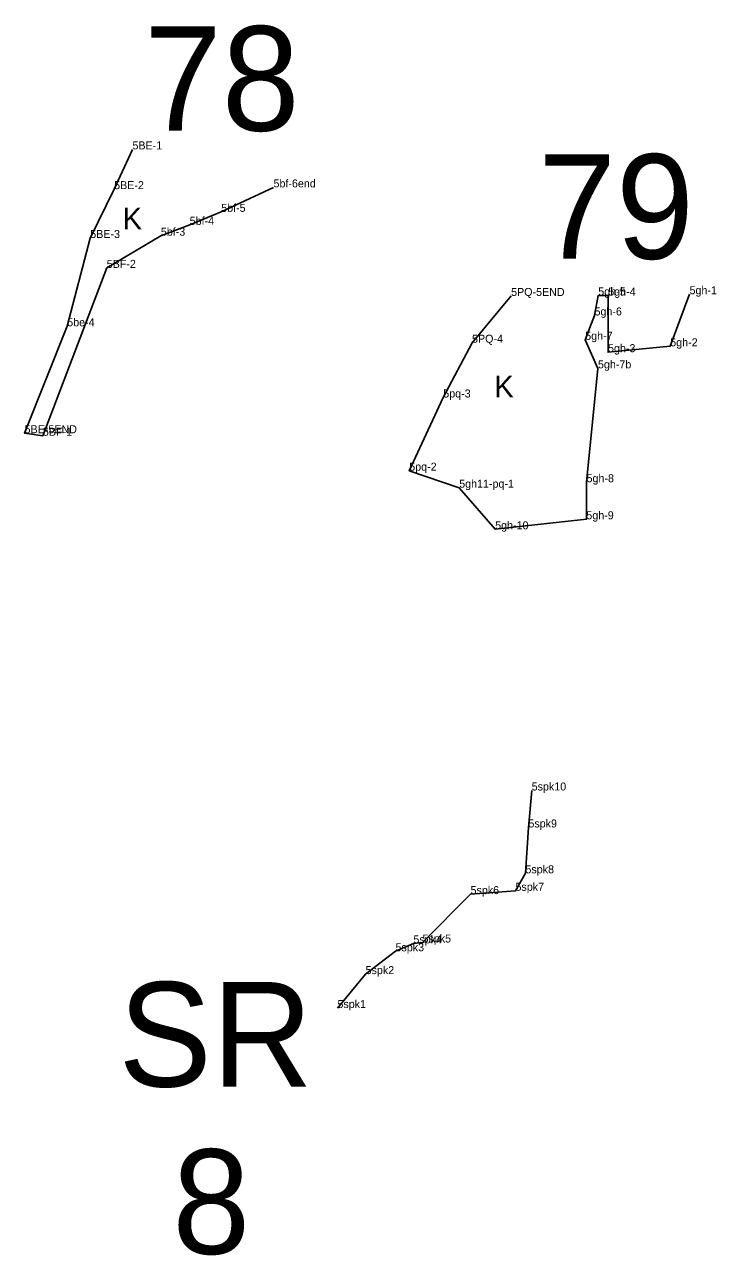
# Model space of a CAD drawing. Extents: x 2072529 to 2268796, y 436423 to 470397.
# Drawn here: x 2120838 to 2121270, y 448466 to 449235 of the extents above; entities that cross this region are included whole.
import ezdxf

# ---------------------------------------------------------------- set-up
doc = ezdxf.new("R2010")
doc.units = 0
for name, color, linetype in [('Default', 7, 'Continuous'), ('Exist Environmental Wetland Boundary', 7, 'Continuous'), ('Exist Environmental Wetland Boundary Cogo Comment', 7, 'Continuous'), ('Exist Environmental Wetland Boundary Cogo Point CELL', 7, 'Continuous'), ('Exist Hydro Jurisdictional Stream or Body of Water NEU Mitigable', 7, 'Continuous'), ('Exist Hydro Jurisdictional Stream or Body of Water NEU Mitigable Cogo Comment', 7, 'Continuous'), ('Exist Hydro Swamp or Marsh', 7, 'Continuous')]:
    doc.layers.add(name, color=color, linetype=linetype)

msp = doc.modelspace()

# ---------------------------------------------------------------- linework, layer by layer
at = {"layer": 'Exist Environmental Wetland Boundary'}
for points in [[(2120904.9, 449157.04), (2120893.47, 449132.19), (2120878.54, 449101.66), (2120864.15, 449046.5), (2120837.53, 448979.65), (2120848.98, 448978.07)], [(2120993.04, 449133.29), (2120960.35, 449117.99), (2120940.67, 449109.9), (2120922.64, 449103.11), (2120888.83, 449082.98), (2120848.98, 448978.07)], [(2121141.49, 449065.44), (2121117.07, 449036.22), (2121099.11, 449001.99), (2121077.84, 448956.25), (2121109.06, 448945.63), (2121131.53, 448919.61), (2121188.51, 448925.88), (2121188.65, 448949.04), (2121195.78, 449020.2), (2121187.81, 449038.05), (2121193.61, 449053.26), (2121195.96, 449065.76), (2121202.21, 449065.68), (2121202.06, 449030.31), (2121240.94, 449033.98), (2121252.98, 449066.51)]]:
    msp.add_lwpolyline(points, dxfattribs=at)
at = {"layer": 'Exist Environmental Wetland Boundary Cogo Point CELL'}
for p, q in [((2120904.9, 449157.04), (2120904.9, 449157.04)), ((2120893.47, 449132.19), (2120893.47, 449132.19)), ((2120993.04, 449133.29), (2120993.04, 449133.29)), ((2120960.35, 449117.99), (2120960.35, 449117.99)), ((2120940.67, 449109.9), (2120940.67, 449109.9)), ((2120878.54, 449101.66), (2120878.54, 449101.66)), ((2120922.64, 449103.11), (2120922.64, 449103.11)), ((2120888.83, 449082.98), (2120888.83, 449082.98)), ((2121141.49, 449065.44), (2121141.49, 449065.44)), ((2121195.96, 449065.76), (2121195.96, 449065.76)), ((2121202.21, 449065.68), (2121202.21, 449065.68)), ((2121252.98, 449066.51), (2121252.98, 449066.51)), ((2121193.61, 449053.26), (2121193.61, 449053.26)), ((2120864.15, 449046.5), (2120864.15, 449046.5)), ((2121187.81, 449038.05), (2121187.81, 449038.05)), ((2121117.07, 449036.22), (2121117.07, 449036.22)), ((2121202.06, 449030.31), (2121202.06, 449030.31)), ((2121240.94, 449033.98), (2121240.94, 449033.98)), ((2121195.78, 449020.2), (2121195.78, 449020.2)), ((2121099.11, 449001.99), (2121099.11, 449001.99)), ((2120848.98, 448978.07), (2120848.98, 448978.07)), ((2121077.84, 448956.25), (2121077.84, 448956.25)), ((2121109.06, 448945.63), (2121109.06, 448945.63)), ((2121188.65, 448949.04), (2121188.65, 448949.04)), ((2121188.51, 448925.88), (2121188.51, 448925.88)), ((2121131.53, 448919.61), (2121131.53, 448919.61)), ((2121154.35, 448756.4), (2121154.35, 448756.4)), ((2121152.3, 448733.29), (2121152.3, 448733.29)), ((2121150.45, 448704.64), (2121150.45, 448704.64)), ((2121116.15, 448691.64), (2121116.15, 448691.64)), ((2121144.24, 448693.72), (2121144.24, 448693.72)), ((2121080.45, 448660.87), (2121080.45, 448660.87)), ((2121086.13, 448661.4), (2121086.13, 448661.4)), ((2121069.27, 448655.91), (2121069.27, 448655.91)), ((2121050.58, 448641.64), (2121050.58, 448641.64)), ((2121032.99, 448620.46), (2121032.99, 448620.46))]:
    msp.add_line(p, q, dxfattribs=at)
msp.add_lwpolyline([(2120837.53, 448979.65), (2120837.53, 448979.65), (2120837.53, 448979.65)], dxfattribs=at)
at = {"layer": 'Exist Hydro Jurisdictional Stream or Body of Water NEU Mitigable'}
msp.add_lwpolyline([(2121154.35, 448756.4), (2121152.3, 448733.29), (2121150.45, 448704.64), (2121144.24, 448693.72), (2121116.15, 448691.64), (2121086.13, 448661.4), (2121080.45, 448660.87), (2121069.27, 448655.91), (2121050.58, 448641.64), (2121032.99, 448620.46)], dxfattribs=at)

# ---------------------------------------------------------------- texts
at = {"layer": 'Default'}
for s, p in [('78', (2120912.16, 449168.7)), ('79', (2121158.5, 449088.68)), ('SR', (2120896.18, 448571.34)), ('8', (2120929.86, 448466.8))]:
    msp.add_text(s, height=65.34, dxfattribs=at).set_placement(p)
at = {"layer": 'Exist Environmental Wetland Boundary Cogo Comment'}
for s, p in [('5BE-1', (2120904.9, 449157.04)), ('5BE-2', (2120893.47, 449132.19)), ('5bf-6end', (2120993.04, 449133.29)), ('5bf-5', (2120960.35, 449117.99)), ('5bf-4', (2120940.67, 449109.9)), ('5BE-3', (2120878.54, 449101.66)), ('5bf-3', (2120922.64, 449103.11)), ('5BF-2', (2120888.83, 449082.98)), ('5PQ-5END', (2121141.49, 449065.44)), ('5gh-5', (2121195.96, 449065.76)), ('5gh-4', (2121202.21, 449065.68)), ('5gh-1', (2121252.98, 449066.51)), ('5gh-6', (2121193.61, 449053.26)), ('5be-4', (2120864.15, 449046.5)), ('5PQ-4', (2121117.07, 449036.22)), ('5gh-7', (2121187.81, 449038.05)), ('5gh-2', (2121240.94, 449033.98)), ('5gh-3', (2121202.06, 449030.31)), ('5gh-7b', (2121195.78, 449020.2)), ('5pq-3', (2121099.11, 449001.99)), ('5BE-5END', (2120837.53, 448979.65)), ('5BF-1', (2120848.98, 448978.07)), ('5pq-2', (2121077.84, 448956.25)), ('5gh-8', (2121188.65, 448949.04)), ('5gh11-pq-1', (2121109.06, 448945.63)), ('5gh-9', (2121188.51, 448925.88)), ('5gh-10', (2121131.53, 448919.61))]:
    msp.add_text(s, height=5, dxfattribs=at).set_placement(p)
at = {"layer": 'Exist Hydro Jurisdictional Stream or Body of Water NEU Mitigable Cogo Comment'}
for s, p in [('5spk10', (2121154.35, 448756.4)), ('5spk9', (2121152.3, 448733.29)), ('5spk8', (2121150.45, 448704.64)), ('5spk7', (2121144.24, 448693.72)), ('5spk6', (2121116.15, 448691.64)), ('5spk3', (2121069.27, 448655.91)), ('5spk4', (2121080.45, 448660.87)), ('5spk5', (2121086.13, 448661.4)), ('5spk2', (2121050.58, 448641.64)), ('5spk1', (2121032.99, 448620.46))]:
    msp.add_text(s, height=5, dxfattribs=at).set_placement(p)
at = {"layer": 'Exist Hydro Swamp or Marsh'}
for p in [(2120898.78, 449107.07), (2121131.04, 449002.08)]:
    msp.add_text('K', height=13.6, dxfattribs=at).set_placement(p)

doc.saveas('drawing.dxf')
